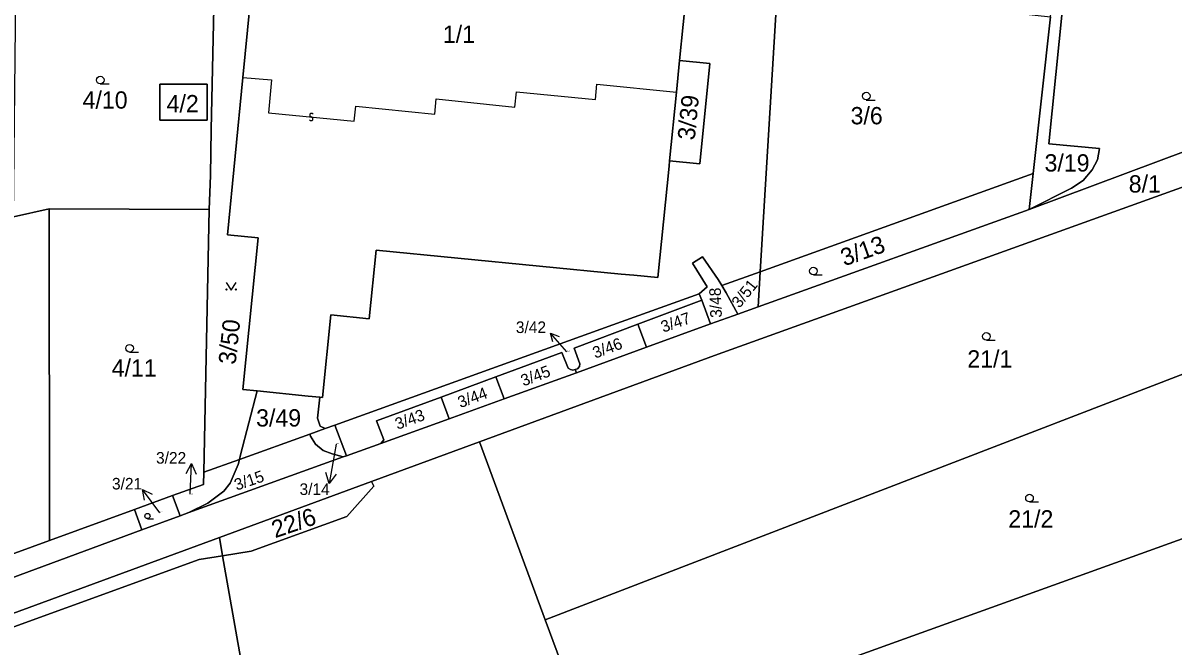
# Model space of a CAD drawing. Extents: x -598233 to -596890, y -1157848 to -1156431.
# Drawn here: x -597960.6 to -597847.5, y -1157143.3 to -1157081.9 of the extents above; entities that cross this region are included whole.
import ezdxf

# ---------------------------------------------------------------- set-up
doc = ezdxf.new("R2010")
doc.units = 0
for name, color, linetype in [('Level 1', 7, 'Continuous'), ('Level 13', 7, 'Continuous'), ('Level 3', 7, 'Continuous'), ('Level 4', 7, 'Continuous'), ('Level 5', 7, 'Continuous'), ('Level 57', 7, 'Continuous'), ('Level 60', 7, 'Continuous')]:
    doc.layers.add(name, color=color, linetype=linetype)

msp = doc.modelspace()

# ---------------------------------------------------------------- linework, layer by layer
at = {"layer": 'Level 1'}
for points in [[(-597857.37, -1157070.11), (-597859.74, -1157093.82), (-597854.78, -1157094.28), (-597854.97, -1157095.4), (-597855.48, -1157096.37), (-597856.37, -1157097.44), (-597857.51, -1157098.18), (-597861.67, -1157100.27)], [(-597894.99, -1157074.98), (-597896.05, -1157085.65)], [(-597937.87, -1157075.96), (-597938.98, -1157087.3)], [(-597941.79, -1157077.48), (-597942.12, -1157092.41), (-597942.18, -1157096.95), (-597942.29, -1157100.3)], [(-597886.44, -1157078.38), (-597888.13, -1157106.41)], [(-597859.58, -1157081.35), (-597861.28, -1157096.74)], [(-597896.05, -1157085.65), (-597893.09, -1157085.92), (-597894.07, -1157095.81), (-597897.05, -1157095.51)], [(-597896.05, -1157085.65), (-597896.36, -1157088.76)], [(-597861.67, -1157100.27), (-597845.99, -1157094.41), (-597834.55, -1157090.13), (-597824.93, -1157086.41)], [(-597942.49, -1157087.96), (-597947.14, -1157087.95), (-597947.15, -1157091.5), (-597942.5, -1157091.51), (-597942.49, -1157087.96)], [(-597938.98, -1157087.3), (-597940.5, -1157102.78), (-597937.49, -1157103.07), (-597938.99, -1157117.97), (-597937.6, -1157118.11)], [(-597896.36, -1157088.76), (-597897.05, -1157095.51)], [(-597931.44, -1157118.73), (-597931.17, -1157118.76), (-597930.35, -1157110.64), (-597926.56, -1157111.02), (-597925.87, -1157104.27), (-597901.8, -1157106.63), (-597900.55, -1157106.75), (-597898.18, -1157106.98), (-597897.09, -1157096.04), (-597897.05, -1157095.51)], [(-597861.28, -1157096.74), (-597888.13, -1157106.41)], [(-597861.28, -1157096.74), (-597861.67, -1157100.27)], [(-597844.72, -1157097.39), (-597892.62, -1157114.65), (-597915.73, -1157123.14)], [(-597958.04, -1157100.22), (-597961.56, -1157101)], [(-597958.04, -1157100.22), (-597958.02, -1157132.83)], [(-597942.29, -1157100.3), (-597958.04, -1157100.22)], [(-597942.84, -1157126.11), (-597942.29, -1157100.3)], [(-597861.67, -1157100.27), (-597888.34, -1157109.85)], [(-597809.4, -1157102.15), (-597909.27, -1157140.61)], [(-597894.12, -1157108.57), (-597893.34, -1157107.89), (-597894.77, -1157105.57), (-597893.79, -1157104.93), (-597892.26, -1157107.17), (-597891.9, -1157107.77)], [(-597888.13, -1157106.41), (-597891.9, -1157107.77)], [(-597888.13, -1157106.41), (-597888.34, -1157109.85)], [(-597929.96, -1157121.48), (-597902.63, -1157111.63), (-597894.12, -1157108.57)], [(-597893.87, -1157109.2), (-597894.12, -1157108.57)], [(-597890.33, -1157110.56), (-597891.47, -1157108.49), (-597891.9, -1157107.77)], [(-597900.15, -1157111.56), (-597893.87, -1157109.2)], [(-597893, -1157111.53), (-597893.87, -1157109.2)], [(-597893, -1157111.53), (-597890.79, -1157110.73), (-597890.33, -1157110.56)], [(-597888.34, -1157109.85), (-597890.33, -1157110.56)], [(-597906.31, -1157116.02), (-597906.08, -1157115.94), (-597905.89, -1157115.73), (-597905.87, -1157115.47), (-597906.43, -1157113.91), (-597900.15, -1157111.56)], [(-597900.15, -1157111.56), (-597899.3, -1157113.83)], [(-597893, -1157111.53), (-597899.3, -1157113.83)], [(-597899.3, -1157113.83), (-597906.2, -1157116.34)], [(-597914.11, -1157116.74), (-597907.63, -1157114.35), (-597907.01, -1157115.89), (-597906.79, -1157116.03), (-597906.54, -1157116.09), (-597906.31, -1157116.02)], [(-597906.2, -1157116.34), (-597913.3, -1157118.91)], [(-597906.31, -1157116.02), (-597906.2, -1157116.34)], [(-597919.5, -1157118.73), (-597914.11, -1157116.74)], [(-597914.11, -1157116.74), (-597913.3, -1157118.91)], [(-597939.33, -1157124.85), (-597939.21, -1157124.41), (-597937.6, -1157118.11)], [(-597937.6, -1157118.11), (-597932.56, -1157118.62), (-597931.44, -1157118.73)], [(-597931.44, -1157118.73), (-597931.66, -1157120.79), (-597931.39, -1157121.57), (-597930.9, -1157121.82)], [(-597919.5, -1157118.73), (-597925.84, -1157121.07), (-597925.13, -1157122.93), (-597925.43, -1157123.28)], [(-597919.5, -1157118.73), (-597918.72, -1157120.86)], [(-597913.3, -1157118.91), (-597918.72, -1157120.86)], [(-597918.72, -1157120.86), (-597925.43, -1157123.28)], [(-597932.41, -1157122.36), (-597930.9, -1157121.82)], [(-597929.96, -1157121.48), (-597930.9, -1157121.82)], [(-597928.79, -1157124.49), (-597929.96, -1157121.48)], [(-597939.33, -1157124.85), (-597932.41, -1157122.36)], [(-597929.12, -1157124.61), (-597930.22, -1157124.32), (-597931.11, -1157123.97), (-597931.85, -1157123.36), (-597932.34, -1157122.56), (-597932.41, -1157122.36)], [(-597925.43, -1157123.28), (-597928.79, -1157124.49)], [(-597926.33, -1157127.04), (-597915.73, -1157123.14)], [(-597909.27, -1157140.61), (-597915.73, -1157123.14)], [(-597805.12, -1157122.39), (-597827.12, -1157129.26), (-597831.62, -1157127.27), (-597879.2, -1157144.38), (-597879.85, -1157145.18), (-597878.62, -1157148.61), (-597879.96, -1157149.09), (-597881.18, -1157145.66), (-597904.33, -1157153.97), (-597909.27, -1157140.61)], [(-597929.12, -1157124.61), (-597944.3, -1157130.08)], [(-597939.33, -1157124.85), (-597939.47, -1157125.36), (-597940.25, -1157127.19), (-597940.85, -1157127.97), (-597942.45, -1157129.15), (-597944.3, -1157130.08)], [(-597942.84, -1157126.11), (-597939.33, -1157124.85)], [(-597928.79, -1157124.49), (-597929.12, -1157124.61)], [(-597942.84, -1157126.11), (-597942.87, -1157127.31), (-597945.9, -1157128.41)], [(-597941.3, -1157132.54), (-597926.33, -1157127.04)], [(-597940.99, -1157134.33), (-597938.18, -1157133.89), (-597928.78, -1157130.45), (-597926.13, -1157127.5), (-597926.33, -1157127.04)], [(-597945.9, -1157128.41), (-597949.66, -1157129.78)], [(-597945.9, -1157128.41), (-597945.17, -1157130.4)], [(-597949.66, -1157129.78), (-597958.02, -1157132.83)], [(-597949.66, -1157129.78), (-597948.92, -1157131.78)], [(-597945.17, -1157130.4), (-597944.3, -1157130.08)], [(-597948.92, -1157131.78), (-597945.17, -1157130.4)], [(-597948.92, -1157131.78), (-597977.93, -1157142.48)], [(-597982.59, -1157147.71), (-597941.3, -1157132.54)], [(-597958.02, -1157132.83), (-597978.58, -1157140.32)], [(-597941.3, -1157132.54), (-597940.99, -1157134.33)], [(-597981.47, -1157149.61), (-597970.46, -1157145.54), (-597969.13, -1157144.05), (-597943.29, -1157134.69), (-597940.99, -1157134.33)], [(-597940.99, -1157134.33), (-597938.58, -1157148.02), (-597920.96, -1157183.45), (-597917.62, -1157187.34), (-597918.43, -1157192.25), (-597922.9, -1157217.48), (-597923.53, -1157235.13)]]:
    msp.add_lwpolyline(points, dxfattribs=at)
at = {"layer": 'Level 13'}
for centre, start, end in [((-597932.28, -1157091.37), 211.4746, 84.0646), ((-597932.24, -1157091.01), 31.689, 263.787)]:
    msp.add_arc(centre, 0.184, start, end, dxfattribs=at)
at = {"layer": 'Level 3'}
msp.add_lwpolyline([(-597938.98, -1157087.3), (-597936.17, -1157087.53), (-597936.48, -1157090.77), (-597928.04, -1157091.61), (-597927.89, -1157090.12), (-597920.13, -1157090.9), (-597920, -1157089.42), (-597912.24, -1157090.22), (-597912.1, -1157088.71), (-597904.33, -1157089.47), (-597904.18, -1157087.95), (-597896.36, -1157088.76)], dxfattribs=at)
at = {"layer": 'Level 5'}
for p, q in [((-597953.01, -1157087.94), (-597952.14, -1157087.94)), ((-597877.7, -1157089.52), (-597876.83, -1157089.52)), ((-597882.89, -1157106.72), (-597882.02, -1157106.72)), ((-597865.89, -1157113.14), (-597865.02, -1157113.14)), ((-597950.13, -1157114.31), (-597949.26, -1157114.31)), ((-597861.65, -1157129.03), (-597860.78, -1157129.03)), ((-597948.37, -1157130.68), (-597947.78, -1157130.68))]:
    msp.add_line(p, q, dxfattribs=at)
msp.add_lwpolyline([(-597940.64, -1157107.45), (-597940.14, -1157108.2), (-597939.64, -1157107.45)], dxfattribs=at)
for centre, radius in [((-597953.01, -1157087.56), 0.375), ((-597877.7, -1157089.14), 0.375), ((-597882.89, -1157106.34), 0.375), ((-597940.59, -1157108.15), 0.05), ((-597939.69, -1157108.15), 0.05), ((-597865.89, -1157112.76), 0.375), ((-597950.13, -1157113.93), 0.375), ((-597861.65, -1157128.65), 0.375), ((-597948.37, -1157130.42), 0.255)]:
    msp.add_circle(centre, radius, dxfattribs=at)
at = {"layer": 'Level 57'}
for p, q in [((-597907.13, -1157114.27), (-597908.73, -1157112.43)), ((-597929.97, -1157124.26), (-597930.5, -1157127.21)), ((-597929.81, -1157123.35), (-597929.97, -1157124.26)), ((-597944.18, -1157128.27), (-597944.03, -1157125.27)), ((-597947.14, -1157130.09), (-597948.85, -1157127.81)), ((-597944.18, -1157128.28), (-597944.18, -1157128.27))]:
    msp.add_line(p, q, dxfattribs=at)
for points in [[(-597908.5, -1157113.31), (-597908.73, -1157112.43), (-597907.89, -1157112.78)], [(-597944.58, -1157126.24), (-597944.03, -1157125.27), (-597943.58, -1157126.29)], [(-597929.83, -1157126.31), (-597930.5, -1157127.21), (-597930.82, -1157126.14)], [(-597948.66, -1157128.85), (-597948.85, -1157127.81), (-597947.9, -1157128.28)]]:
    msp.add_lwpolyline(points, dxfattribs=at)
at = {"layer": 'Level 60'}
for points in [[(-597845.99, -1157094.41), (-597861.67, -1157100.27), (-597857.51, -1157098.18), (-597856.37, -1157097.44), (-597855.48, -1157096.37), (-597854.97, -1157095.4), (-597854.78, -1157094.28), (-597859.74, -1157093.82), (-597857.37, -1157070.11), (-597857, -1157066.34), (-597855.59, -1157052.24), (-597849.49, -1157050.73), (-597846.37, -1157050.74)], [(-597894.99, -1157074.98), (-597896.05, -1157085.65), (-597896.36, -1157088.76), (-597897.05, -1157095.51), (-597897.09, -1157096.04), (-597898.18, -1157106.98), (-597900.55, -1157106.75), (-597901.8, -1157106.63), (-597925.87, -1157104.27), (-597926.56, -1157111.02), (-597930.35, -1157110.64), (-597931.17, -1157118.76), (-597931.44, -1157118.73), (-597932.56, -1157118.62), (-597937.6, -1157118.11), (-597938.99, -1157117.97), (-597937.49, -1157103.07), (-597940.5, -1157102.78), (-597938.98, -1157087.3), (-597937.87, -1157075.96)], [(-597886.44, -1157078.38), (-597888.13, -1157106.41), (-597891.9, -1157107.77), (-597892.26, -1157107.17), (-597893.79, -1157104.93), (-597894.77, -1157105.57), (-597893.34, -1157107.89), (-597894.12, -1157108.57), (-597902.63, -1157111.63), (-597929.96, -1157121.48), (-597930.9, -1157121.82), (-597931.39, -1157121.57), (-597931.66, -1157120.79), (-597931.44, -1157118.73), (-597931.17, -1157118.76), (-597930.35, -1157110.64), (-597926.56, -1157111.02), (-597925.87, -1157104.27), (-597901.8, -1157106.63), (-597900.55, -1157106.75), (-597898.18, -1157106.98), (-597897.09, -1157096.04), (-597897.05, -1157095.51), (-597894.07, -1157095.81), (-597893.09, -1157085.92), (-597896.05, -1157085.65), (-597894.99, -1157074.98)], [(-597844.72, -1157097.39), (-597892.62, -1157114.65), (-597915.73, -1157123.14), (-597926.33, -1157127.04), (-597941.3, -1157132.54), (-597982.59, -1157147.71), (-597977.93, -1157142.48), (-597948.92, -1157131.78), (-597945.17, -1157130.4), (-597944.3, -1157130.08), (-597929.12, -1157124.61), (-597928.79, -1157124.49), (-597925.43, -1157123.28), (-597918.72, -1157120.86), (-597913.3, -1157118.91), (-597906.2, -1157116.34), (-597899.3, -1157113.83), (-597893, -1157111.53), (-597890.79, -1157110.73), (-597890.33, -1157110.56), (-597888.34, -1157109.85), (-597861.67, -1157100.27), (-597845.99, -1157094.41)], [(-597938.58, -1157148.02), (-597940.99, -1157134.33), (-597938.18, -1157133.89), (-597928.78, -1157130.45), (-597926.13, -1157127.5), (-597926.33, -1157127.04), (-597915.73, -1157123.14), (-597909.27, -1157140.61), (-597904.33, -1157153.97)], [(-597879.2, -1157144.38), (-597831.62, -1157127.27), (-597827.12, -1157129.26), (-597805.12, -1157122.39), (-597822.9, -1157218.58)]]:
    msp.add_lwpolyline(points, dxfattribs=at)
for points in [[(-597958.04, -1157100.22), (-597961.56, -1157101), (-597961.3, -1157079.14), (-597962.27, -1157062.97), (-597960.31, -1157062.16), (-597959.3, -1157079), (-597941.79, -1157077.48), (-597942.12, -1157092.41), (-597942.18, -1157096.95), (-597942.29, -1157100.3)], [(-597861.67, -1157100.27), (-597861.28, -1157096.74), (-597859.58, -1157081.35), (-597858.36, -1157070.01), (-597857.37, -1157070.11), (-597859.74, -1157093.82), (-597854.78, -1157094.28), (-597854.97, -1157095.4), (-597855.48, -1157096.37), (-597856.37, -1157097.44), (-597857.51, -1157098.18)], [(-597941.79, -1157077.48), (-597941.75, -1157075.63), (-597937.87, -1157075.96), (-597938.98, -1157087.3), (-597940.5, -1157102.78), (-597937.49, -1157103.07), (-597938.99, -1157117.97), (-597937.6, -1157118.11), (-597939.21, -1157124.41), (-597939.33, -1157124.85), (-597942.84, -1157126.11), (-597942.29, -1157100.3), (-597942.18, -1157096.95), (-597942.12, -1157092.41)], [(-597859.58, -1157081.35), (-597861.28, -1157096.74), (-597888.13, -1157106.41), (-597886.44, -1157078.38)], [(-597893.09, -1157085.92), (-597894.07, -1157095.81), (-597897.05, -1157095.51), (-597896.36, -1157088.76), (-597896.05, -1157085.65)], [(-597947.14, -1157087.95), (-597942.49, -1157087.96), (-597942.5, -1157091.51), (-597947.15, -1157091.5)], [(-597942.49, -1157087.96), (-597947.14, -1157087.95), (-597947.15, -1157091.5), (-597942.5, -1157091.51)], [(-597844.72, -1157097.39), (-597841.27, -1157097), (-597837.1, -1157097.36), (-597809.4, -1157102.15), (-597909.27, -1157140.61), (-597915.73, -1157123.14), (-597892.62, -1157114.65)], [(-597861.28, -1157096.74), (-597861.67, -1157100.27), (-597888.34, -1157109.85), (-597888.13, -1157106.41)], [(-597961.56, -1157101), (-597958.04, -1157100.22), (-597958.02, -1157132.83), (-597978.58, -1157140.32), (-597978.58, -1157135.56), (-597972.02, -1157132.84), (-597972.04, -1157101.02)], [(-597958.02, -1157132.83), (-597958.04, -1157100.22), (-597942.29, -1157100.3), (-597942.84, -1157126.11), (-597942.87, -1157127.31), (-597945.9, -1157128.41), (-597949.66, -1157129.78)], [(-597802.36, -1157107.96), (-597805.12, -1157122.39), (-597827.12, -1157129.26), (-597831.62, -1157127.27), (-597879.2, -1157144.38), (-597879.85, -1157145.18), (-597878.62, -1157148.61), (-597879.96, -1157149.09), (-597881.18, -1157145.66), (-597904.33, -1157153.97), (-597909.27, -1157140.61), (-597809.4, -1157102.15), (-597801.62, -1157103.5)], [(-597893.79, -1157104.93), (-597892.26, -1157107.17), (-597891.9, -1157107.77), (-597891.47, -1157108.49), (-597890.33, -1157110.56), (-597890.79, -1157110.73), (-597893, -1157111.53), (-597893.87, -1157109.2), (-597894.12, -1157108.57), (-597893.34, -1157107.89), (-597894.77, -1157105.57)], [(-597890.33, -1157110.56), (-597891.47, -1157108.49), (-597891.9, -1157107.77), (-597888.13, -1157106.41), (-597888.34, -1157109.85)], [(-597894.12, -1157108.57), (-597893.87, -1157109.2), (-597900.15, -1157111.56), (-597906.43, -1157113.91), (-597905.87, -1157115.47), (-597905.89, -1157115.73), (-597906.08, -1157115.94), (-597906.31, -1157116.02), (-597906.54, -1157116.09), (-597906.79, -1157116.03), (-597907.01, -1157115.89), (-597907.63, -1157114.35), (-597914.11, -1157116.74), (-597919.5, -1157118.73), (-597925.84, -1157121.07), (-597925.13, -1157122.93), (-597925.43, -1157123.28), (-597928.79, -1157124.49), (-597929.96, -1157121.48), (-597902.63, -1157111.63)], [(-597899.3, -1157113.83), (-597900.15, -1157111.56), (-597893.87, -1157109.2), (-597893, -1157111.53)], [(-597906.08, -1157115.94), (-597905.89, -1157115.73), (-597905.87, -1157115.47), (-597906.43, -1157113.91), (-597900.15, -1157111.56), (-597899.3, -1157113.83), (-597906.2, -1157116.34), (-597906.31, -1157116.02)], [(-597907.63, -1157114.35), (-597907.01, -1157115.89), (-597906.79, -1157116.03), (-597906.54, -1157116.09), (-597906.31, -1157116.02), (-597906.2, -1157116.34), (-597913.3, -1157118.91), (-597914.11, -1157116.74)], [(-597919.5, -1157118.73), (-597914.11, -1157116.74), (-597913.3, -1157118.91), (-597918.72, -1157120.86)], [(-597939.33, -1157124.85), (-597939.21, -1157124.41), (-597937.6, -1157118.11), (-597932.56, -1157118.62), (-597931.44, -1157118.73), (-597931.66, -1157120.79), (-597931.39, -1157121.57), (-597930.9, -1157121.82), (-597932.41, -1157122.36)], [(-597925.13, -1157122.93), (-597925.84, -1157121.07), (-597919.5, -1157118.73), (-597918.72, -1157120.86), (-597925.43, -1157123.28)], [(-597929.96, -1157121.48), (-597928.79, -1157124.49), (-597929.12, -1157124.61), (-597930.22, -1157124.32), (-597931.11, -1157123.97), (-597931.85, -1157123.36), (-597932.34, -1157122.56), (-597932.41, -1157122.36), (-597930.9, -1157121.82)], [(-597929.12, -1157124.61), (-597944.3, -1157130.08), (-597942.45, -1157129.15), (-597940.85, -1157127.97), (-597940.25, -1157127.19), (-597939.47, -1157125.36), (-597939.33, -1157124.85), (-597932.41, -1157122.36), (-597932.34, -1157122.56), (-597931.85, -1157123.36), (-597931.11, -1157123.97), (-597930.22, -1157124.32)], [(-597942.87, -1157127.31), (-597942.84, -1157126.11), (-597939.33, -1157124.85), (-597939.47, -1157125.36), (-597940.25, -1157127.19), (-597940.85, -1157127.97), (-597942.45, -1157129.15), (-597944.3, -1157130.08), (-597945.17, -1157130.4), (-597945.9, -1157128.41)], [(-597938.18, -1157133.89), (-597940.99, -1157134.33), (-597941.3, -1157132.54), (-597926.33, -1157127.04), (-597926.13, -1157127.5), (-597928.78, -1157130.45)], [(-597948.92, -1157131.78), (-597949.66, -1157129.78), (-597945.9, -1157128.41), (-597945.17, -1157130.4)], [(-597949.66, -1157129.78), (-597948.92, -1157131.78), (-597977.93, -1157142.48), (-597978.58, -1157140.32), (-597958.02, -1157132.83)], [(-597970.46, -1157145.54), (-597981.47, -1157149.61), (-597982.59, -1157147.71), (-597941.3, -1157132.54), (-597940.99, -1157134.33), (-597943.29, -1157134.69), (-597969.13, -1157144.05)], [(-597981.47, -1157149.61), (-597970.46, -1157145.54), (-597969.13, -1157144.05), (-597943.29, -1157134.69), (-597940.99, -1157134.33), (-597938.58, -1157148.02), (-597920.96, -1157183.45), (-597917.62, -1157187.34), (-597918.43, -1157192.25), (-597922.9, -1157217.48), (-597923.53, -1157235.13), (-597923.63, -1157238.02), (-597929.67, -1157236.56), (-597939.77, -1157233.9), (-597941, -1157230.87), (-597943.32, -1157225.19), (-597925.85, -1157216.64), (-597922.02, -1157196.17), (-597921.45, -1157191.87), (-597924.05, -1157186.23), (-597937.36, -1157159.71), (-597968.92, -1157171.76), (-597970.17, -1157171.99), (-597971.72, -1157166.16)]]:
    msp.add_lwpolyline(points, close=True, dxfattribs=at)

# ---------------------------------------------------------------- texts
at = {"layer": 'Level 4'}
for s, height, p in [('1/1', 1.7, (-597919.33, -1157083.9)), ('4/10', 1.7, (-597954.75, -1157090.37)), ('4/2', 1.7, (-597946.49, -1157090.73)), ('3/6', 1.7, (-597879.24, -1157091.91)), ('3/19', 1.7, (-597860.17, -1157096.55)), ('8/1', 1.7, (-597851.89, -1157098.62)), ('3/42', 0.1, (-597907.13, -1157114.27)), ('21/1', 1.7, (-597867.76, -1157115.82)), ('4/11', 1.7, (-597951.89, -1157116.71)), ('3/49', 1.7, (-597937.69, -1157121.62)), ('3/14', 0.1, (-597929.81, -1157123.35)), ('3/22', 0.1, (-597944.18, -1157128.28)), ('3/21', 0.1, (-597947.14, -1157130.09)), ('21/2', 1.7, (-597863.73, -1157131.55))]:
    msp.add_text(s, height=height, dxfattribs=at).set_placement(p)
for s, height, rotation, p in [('3/39', 1.7, 84.3594, (-597894.57, -1157093.52)), ('3/13', 1.7, 19.5174, (-597879.86, -1157105.88)), ('3/51', 1.14, 51.2655, (-597890.16, -1157110.05)), ('3/48', 1.14, 92.3493, (-597891.89, -1157110.91)), ('3/47', 1.14, 19.2593, (-597897.66, -1157112.4)), ('3/50', 1.7, 83.9779, (-597939.71, -1157115.58)), ('3/46', 1.14, 20.4184, (-597904.35, -1157114.95)), ('3/45', 1.14, 21.0158, (-597911.41, -1157117.69)), ('3/44', 1.14, 20.556, (-597917.61, -1157119.82)), ('3/43', 1.14, 19.8114, (-597923.79, -1157121.95)), ('3/15', 1.14, 18.6873, (-597939.61, -1157127.93)), ('22/6', 1.7, 18.9164, (-597935.82, -1157132.61))]:
    msp.add_text(s, height=height, rotation=rotation, dxfattribs=at).set_placement(p)
at = {"layer": 'Level 57'}
for s, p in [('3/42', (-597912.15, -1157112.43)), ('3/22', (-597947.53, -1157125.27)), ('3/21', (-597951.86, -1157127.81)), ('3/14', (-597933.42, -1157128.35))]:
    msp.add_text(s, height=1.14, dxfattribs=at).set_placement(p)

doc.saveas('drawing.dxf')
